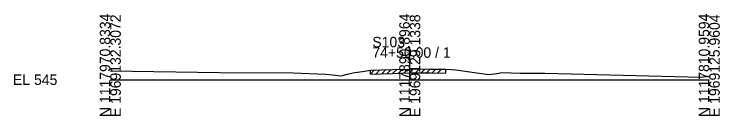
# Model space of a CAD drawing. Extents: x -26 to 163, y -10 to 24018.
# Drawn here: x -25.7 to 162.8, y 22490.3 to 22517.6 of the extents above; entities that cross this region are included whole.
import ezdxf

# ---------------------------------------------------------------- set-up
doc = ezdxf.new("R2010")
doc.units = 0
for name, color, linetype in [('RD_GPK_XS_Cell', 7, 'Continuous'), ('RD_XS_ExGround', 7, 'Continuous'), ('RD_XS_ExPaveRet', 7, 'Continuous'), ('RD_XS_TX_Elev_EX', 7, 'Continuous')]:
    doc.layers.add(name, color=color, linetype=linetype)

msp = doc.modelspace()

# ---------------------------------------------------------------- linework, layer by layer
at = {"layer": 'RD_GPK_XS_Cell'}
for p, q in [((80, 22500), (80, 22508.68)), ((0, 22500), (80, 22500)), ((80, 22500), (160, 22500))]:
    msp.add_line(p, q, dxfattribs=at)
at = {"layer": 'RD_XS_ExGround'}
msp.add_lwpolyline([(0, 22502.4), (29.19, 22501.9), (48.81, 22501.84), (57.48, 22501.53), (59.34, 22501.28), (61.69, 22501.05), (63.31, 22501.49), (65.3, 22501.97), (67.35, 22502.24), (69.5, 22502.52), (75.35, 22502.71), (80, 22502.86), (80.93, 22502.89), (85.61, 22502.83), (89.55, 22502.79), (91.07, 22502.71), (92.31, 22502.65), (97.3, 22501.97), (101.14, 22501.43), (103.3, 22501.71), (104.61, 22501.94), (109.6, 22501.74), (116.08, 22501.72), (157.76, 22500.67), (160, 22500.91)], dxfattribs=at)
at = {"layer": 'RD_XS_ExPaveRet'}
for p, q in [((69.5, 22501.52), (70.53, 22502.56)), ((69.5, 22501.52), (69.5, 22502.52)), ((69.5, 22501.52), (75.35, 22501.71)), ((71, 22501.57), (72.03, 22502.61)), ((72.5, 22501.62), (73.53, 22502.65)), ((74, 22501.67), (75.03, 22502.7)), ((75.35, 22501.71), (80, 22501.86)), ((75.5, 22501.72), (76.53, 22502.75)), ((77, 22501.76), (78.03, 22502.8)), ((78.5, 22501.81), (79.53, 22502.85)), ((80, 22501.86), (81.02, 22502.89)), ((80, 22501.86), (80.93, 22501.89)), ((80.93, 22501.89), (85.61, 22501.83)), ((81.5, 22501.88), (82.48, 22502.87)), ((83, 22501.86), (83.98, 22502.85)), ((84.5, 22501.84), (85.48, 22502.83)), ((85.61, 22501.83), (89.55, 22501.79)), ((86, 22501.82), (86.99, 22502.82)), ((87.5, 22501.81), (88.49, 22502.8)), ((89.55, 22502.79), (89.55, 22501.79))]:
    msp.add_line(p, q, dxfattribs=at)

# ---------------------------------------------------------------- texts
at = {"layer": 'RD_GPK_XS_Cell'}
for s, p in [('N 1117970.8334', (0, 22490)), ('E 1969132.3072', (2.8, 22490)), ('N 1117890.8964', (80, 22490)), ('E 1969129.1338', (82.8, 22490)), ('N 1117810.9594', (160, 22490)), ('E 1969125.9604', (162.8, 22490))]:
    msp.add_text(s, height=2.8, rotation=90, dxfattribs=at).set_placement(p)
for s, p in [('S103', (70, 22508.68)), ('74+50.00 / 1', (70, 22505.88)), ('EL 545', (-26, 22498.6))]:
    msp.add_text(s, height=2.8, dxfattribs=at).set_placement(p)
at = {"layer": 'RD_XS_TX_Elev_EX'}
msp.add_text('547.86', height=0.8, rotation=90, dxfattribs=at).set_placement((79.9, 22504.86))

doc.saveas('drawing.dxf')
